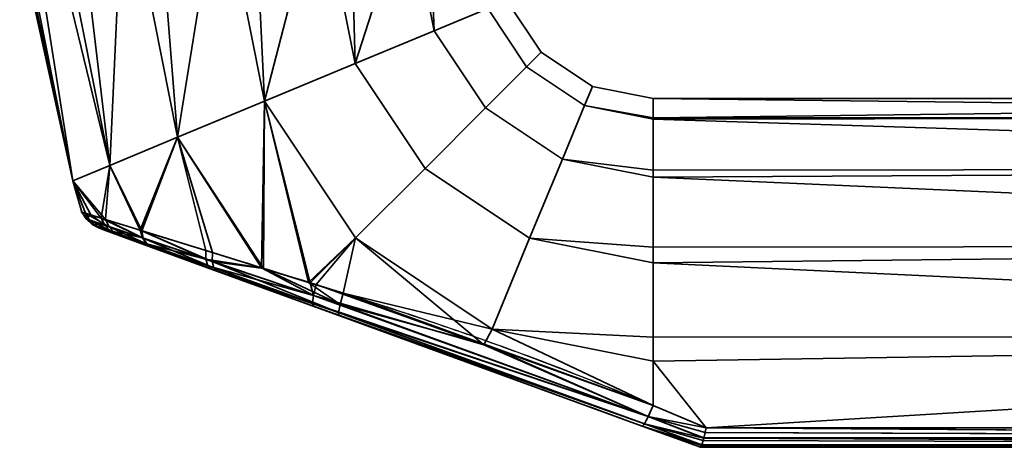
# Model space of a CAD drawing. Header units: millimetres. Extents: x -603 to 3703, y -115 to 249.
# Tile 1049 of 1056: x 2526 to 2588, y -115 to -88. Entities that reach past the tile are written whole.
import ezdxf

# ---------------------------------------------------------------- set-up
doc = ezdxf.new("R2010")
doc.units = ezdxf.units.MM
doc.layers.add('151', color=7, linetype='Continuous', true_color=0xffffff)

# ---------------------------------------------------------------- blocks, each defined once
blk = doc.blocks.new('UG_SURFACE_048')
at = {"layer": '151', "color": 254, "linetype": 'Continuous', "lineweight": 35}
for points in [[(2529.348, -98.182, 1102.881), (2529.348, -98.182, 1109.119), (2526, -83, 1106)], [(2529.348, -98.182, 1109.119), (2526.164, -83, 1107.559), (2526, -83, 1106)], [(2526, -83, 1106), (2526.328, -83, 1102.881), (2529.348, -98.182, 1102.881)], [(2529.348, -98.182, 1109.119), (2526.328, -83, 1109.119), (2526.164, -83, 1107.559)], [(2529.348, -98.182, 1102.881), (2526.328, -83, 1102.881), (2526.958, -83, 1101.465)], [(2528.234, -83, 1113.4), (2526.328, -83, 1109.119), (2529.348, -98.182, 1109.119), (2531.692, -97.211, 1114.817)], [(2526.958, -83, 1101.465), (2528.865, -83, 1097.183), (2531.692, -97.211, 1097.183), (2529.348, -98.182, 1102.881)], [(2531.692, -97.211, 1114.817), (2528.865, -83, 1114.817), (2528.234, -83, 1113.4)], [(2531.692, -97.211, 1097.183), (2528.865, -83, 1097.183), (2530.017, -83, 1096.146)], [(2532.348, -83, 1117.953), (2528.865, -83, 1114.817), (2531.692, -97.211, 1114.817)], [(2530.017, -83, 1096.146), (2533.5, -83, 1093.01), (2535.974, -95.437, 1093.01), (2531.692, -97.211, 1097.183)], [(2531.692, -97.211, 1114.817), (2535.974, -95.437, 1118.99), (2533.5, -83, 1118.99), (2532.348, -83, 1117.953)], [(2535.974, -95.437, 1093.01), (2533.5, -83, 1093.01), (2534.975, -83, 1092.53)], [(2537.957, -83, 1120.439), (2533.5, -83, 1118.99), (2535.974, -95.437, 1118.99)], [(2534.975, -83, 1092.53), (2539.432, -83, 1091.082), (2541.455, -93.167, 1091.082), (2535.974, -95.437, 1093.01)], [(2535.974, -95.437, 1118.99), (2541.455, -93.167, 1120.918), (2539.432, -83, 1120.918), (2537.957, -83, 1120.439)], [(2541.455, -93.167, 1091.082), (2539.432, -83, 1091.082), (2540.974, -83, 1091.244)], [(2544.093, -83, 1120.428), (2539.432, -83, 1120.918), (2541.455, -93.167, 1120.918)], [(2540.974, -83, 1091.244), (2545.635, -83, 1091.734), (2547.185, -90.793, 1091.734), (2541.455, -93.167, 1091.082)], [(2541.455, -93.167, 1120.918), (2547.185, -90.793, 1120.266), (2545.635, -83, 1120.266), (2544.093, -83, 1120.428)], [(2547.185, -90.793, 1091.734), (2545.635, -83, 1091.734), (2546.978, -83, 1092.51)], [(2549.694, -83, 1117.923), (2545.635, -83, 1120.266), (2547.185, -90.793, 1120.266)], [(2546.978, -83, 1092.51), (2551.037, -83, 1094.853), (2552.176, -88.726, 1094.853), (2547.185, -90.793, 1091.734)], [(2547.185, -90.793, 1120.266), (2552.176, -88.726, 1117.147), (2551.037, -83, 1117.147), (2549.694, -83, 1117.923)], [(2552.176, -88.726, 1094.853), (2551.037, -83, 1094.853), (2551.949, -83, 1096.107)], [(2553.792, -83, 1113.356), (2551.037, -83, 1117.147), (2552.176, -88.726, 1117.147), (2555.563, -87.323, 1112.101)], [(2551.949, -83, 1096.107), (2554.703, -83, 1099.899), (2555.563, -87.323, 1099.899), (2552.176, -88.726, 1094.853)], [(2556.761, -86.827, 1106), (2558.929, -90.071, 1106), (2558.012, -90.988, 1099.899), (2555.563, -87.323, 1099.899)], [(2555.563, -87.323, 1112.101), (2558.012, -90.988, 1112.101), (2558.929, -90.071, 1106), (2556.761, -86.827, 1106)], [(2555.563, -87.323, 1099.899), (2558.012, -90.988, 1099.899), (2555.419, -93.58, 1094.853), (2552.176, -88.726, 1094.853)], [(2552.176, -88.726, 1117.147), (2555.419, -93.58, 1117.147), (2558.012, -90.988, 1112.101), (2555.563, -87.323, 1112.101)], [(2552.176, -88.726, 1094.853), (2555.419, -93.58, 1094.853), (2551.6, -97.4, 1091.734), (2547.185, -90.793, 1091.734)], [(2547.185, -90.793, 1120.266), (2551.6, -97.4, 1120.266), (2555.419, -93.58, 1117.147), (2552.176, -88.726, 1117.147)], [(2558.929, -90.071, 1106), (2562.173, -92.239, 1106), (2561.677, -93.437, 1099.899), (2558.012, -90.988, 1099.899)], [(2558.012, -90.988, 1112.101), (2561.677, -93.437, 1112.101), (2562.173, -92.239, 1106), (2558.929, -90.071, 1106)], [(2547.185, -90.793, 1091.734), (2551.6, -97.4, 1091.734), (2547.214, -101.786, 1091.082), (2541.455, -93.167, 1091.082)], [(2541.455, -93.167, 1120.918), (2547.214, -101.786, 1120.918), (2551.6, -97.4, 1120.266), (2547.185, -90.793, 1120.266)], [(2558.012, -90.988, 1099.899), (2561.677, -93.437, 1099.899), (2560.274, -96.824, 1094.853), (2555.419, -93.58, 1094.853)], [(2555.419, -93.58, 1117.147), (2560.274, -96.824, 1117.147), (2561.677, -93.437, 1112.101), (2558.012, -90.988, 1112.101)], [(2561.677, -93.437, 1099.899), (2562.173, -92.239, 1106), (2566, -93, 1106), (2566, -94.218, 1100.27)], [(2566, -94.218, 1111.73), (2566, -93, 1106), (2562.173, -92.239, 1106), (2561.677, -93.437, 1112.101)], [(2541.455, -93.167, 1120.918), (2535.974, -95.437, 1118.99), (2541.408, -103.716, 1118.839)], [(2541.274, -103.671, 1093.138), (2535.974, -95.437, 1093.01), (2541.455, -93.167, 1091.082)], [(2544.349, -104.62, 1092.135), (2541.274, -103.671, 1093.138), (2541.455, -93.167, 1091.082)], [(2541.455, -93.167, 1120.918), (2541.408, -103.716, 1118.839), (2544.24, -104.593, 1119.64)], [(2541.455, -93.167, 1091.082), (2547.214, -101.786, 1091.082), (2544.349, -104.62, 1092.135)], [(2544.24, -104.593, 1119.64), (2547.214, -101.786, 1120.918), (2541.455, -93.167, 1120.918)], [(2664, -94.144, 1100.254), (2566, -94.218, 1100.27), (2566, -93, 1106)], [(2664, -93, 1106), (2566, -93, 1106), (2566, -94.218, 1111.73)], [(2566, -94.218, 1111.73), (2664, -94.144, 1111.746), (2664, -93, 1106)], [(2566, -93, 1106), (2664, -93, 1106), (2664, -94.144, 1100.254)], [(2555.419, -93.58, 1094.853), (2560.274, -96.824, 1094.853), (2558.207, -101.815, 1091.734), (2551.6, -97.4, 1091.734)], [(2551.6, -97.4, 1120.266), (2558.207, -101.815, 1120.266), (2560.274, -96.824, 1117.147), (2555.419, -93.58, 1117.147)], [(2560.274, -96.824, 1094.853), (2561.677, -93.437, 1099.899), (2566, -94.297, 1099.899), (2566, -97.516, 1095.467)], [(2566, -97.516, 1116.533), (2566, -94.297, 1112.101), (2561.677, -93.437, 1112.101), (2560.274, -96.824, 1117.147)], [(2561.677, -93.437, 1112.101), (2566, -94.297, 1112.101), (2566, -94.218, 1111.73)], [(2566, -94.218, 1100.27), (2566, -94.297, 1099.899), (2561.677, -93.437, 1099.899)], [(2566, -94.297, 1099.899), (2664, -94.144, 1100.254), (2664, -97.402, 1095.384)], [(2664, -94.144, 1111.746), (2566, -94.218, 1111.73), (2566, -94.297, 1112.101)], [(2566, -94.297, 1112.101), (2664, -97.402, 1116.615), (2664, -94.144, 1111.746)], [(2566, -94.297, 1099.899), (2566, -94.218, 1100.27), (2664, -94.144, 1100.254)], [(2664, -97.402, 1095.384), (2566, -97.516, 1095.467), (2566, -94.297, 1099.899)], [(2566, -94.297, 1112.101), (2566, -97.516, 1116.533), (2664, -97.402, 1116.615)], [(2535.974, -95.437, 1118.99), (2531.692, -97.211, 1114.817), (2533.717, -101.34, 1114.813)], [(2533.613, -101.308, 1097.278), (2531.692, -97.211, 1097.183), (2535.974, -95.437, 1093.01)], [(2535.974, -95.437, 1093.01), (2537.759, -102.586, 1094.285), (2533.613, -101.308, 1097.278)], [(2533.717, -101.34, 1114.813), (2538.18, -102.716, 1117.926), (2535.974, -95.437, 1118.99)], [(2535.974, -95.437, 1093.01), (2541.274, -103.671, 1093.138), (2537.759, -102.586, 1094.285)], [(2538.18, -102.716, 1117.926), (2541.408, -103.716, 1118.839), (2535.974, -95.437, 1118.99)], [(2558.207, -101.815, 1091.734), (2560.274, -96.824, 1094.853), (2566, -97.963, 1094.853), (2566, -102.376, 1092.305)], [(2566, -102.376, 1119.695), (2566, -97.963, 1117.147), (2560.274, -96.824, 1117.147), (2558.207, -101.815, 1120.266)], [(2560.274, -96.824, 1117.147), (2566, -97.963, 1117.147), (2566, -97.516, 1116.533)], [(2566, -97.516, 1095.467), (2566, -97.963, 1094.853), (2560.274, -96.824, 1094.853)], [(2529.348, -98.182, 1102.881), (2531.692, -97.211, 1097.183), (2531.142, -100.541, 1100.674)], [(2531.424, -100.629, 1111.854), (2531.692, -97.211, 1114.817), (2529.348, -98.182, 1109.119)], [(2531.692, -97.211, 1097.183), (2533.613, -101.308, 1097.278), (2531.142, -100.541, 1100.674)], [(2531.424, -100.629, 1111.854), (2533.675, -101.327, 1114.784), (2531.692, -97.211, 1114.817)], [(2533.675, -101.327, 1114.784), (2533.717, -101.34, 1114.813), (2531.692, -97.211, 1114.817)], [(2551.6, -97.4, 1091.734), (2558.207, -101.815, 1091.734), (2555.833, -107.546, 1091.082), (2547.214, -101.786, 1091.082)], [(2547.214, -101.786, 1120.918), (2555.833, -107.546, 1120.918), (2558.207, -101.815, 1120.266), (2551.6, -97.4, 1120.266)], [(2566, -97.963, 1094.853), (2664, -97.402, 1095.384), (2664, -102.277, 1092.135)], [(2664, -102.277, 1119.865), (2664, -97.402, 1116.615), (2566, -97.963, 1117.147)], [(2664, -97.402, 1116.615), (2566, -97.516, 1116.533), (2566, -97.963, 1117.147)], [(2566, -97.963, 1094.853), (2566, -97.516, 1095.467), (2664, -97.402, 1095.384)], [(2529.348, -98.182, 1109.119), (2529.348, -98.182, 1102.881), (2529.916, -100.158, 1104.843)], [(2529.348, -98.182, 1102.881), (2530.483, -100.335, 1102.914), (2529.916, -100.158, 1104.843)], [(2529.348, -98.182, 1109.119), (2530.15, -100.231, 1108.582), (2531.424, -100.629, 1111.854)], [(2529.916, -100.158, 1104.843), (2530.15, -100.231, 1108.582), (2529.348, -98.182, 1109.119)], [(2531.142, -100.541, 1100.674), (2530.483, -100.335, 1102.914), (2529.348, -98.182, 1102.881)], [(2664, -102.277, 1092.135), (2566, -102.376, 1092.305), (2566, -97.963, 1094.853)], [(2566, -97.963, 1117.147), (2566, -102.376, 1119.695), (2664, -102.277, 1119.865)], [(2530.195, -100.594, 1104.889), (2529.916, -100.158, 1104.843), (2530.483, -100.335, 1102.914)], [(2529.916, -100.158, 1104.843), (2530.195, -100.594, 1104.889), (2530.419, -100.67, 1108.481)], [(2530.419, -100.67, 1108.481), (2530.15, -100.231, 1108.582), (2529.916, -100.158, 1104.843)], [(2530.15, -100.231, 1108.582), (2530.419, -100.67, 1108.481), (2531.643, -101.084, 1111.63)], [(2531.643, -101.084, 1111.63), (2531.424, -100.629, 1111.854), (2530.15, -100.231, 1108.582)], [(2531.372, -100.992, 1100.879), (2530.195, -100.594, 1104.889), (2530.483, -100.335, 1102.914)], [(2530.195, -100.594, 1104.889), (2530.576, -100.943, 1104.941), (2530.791, -101.02, 1108.364)], [(2530.791, -101.02, 1108.364), (2530.419, -100.67, 1108.481), (2530.195, -100.594, 1104.889)], [(2530.576, -100.943, 1104.941), (2530.195, -100.594, 1104.889), (2531.372, -100.992, 1100.879)], [(2530.419, -100.67, 1108.481), (2530.791, -101.02, 1108.364), (2531.97, -101.441, 1111.363)], [(2531.97, -101.441, 1111.363), (2531.643, -101.084, 1111.63), (2530.419, -100.67, 1108.481)], [(2530.483, -100.335, 1102.914), (2531.142, -100.541, 1100.674), (2531.372, -100.992, 1100.879)], [(2531.142, -100.541, 1100.674), (2533.613, -101.308, 1097.278), (2533.75, -101.795, 1097.602)], [(2533.75, -101.795, 1097.602), (2531.372, -100.992, 1100.879), (2531.142, -100.541, 1100.674)], [(2531.424, -100.629, 1111.854), (2531.643, -101.084, 1111.63), (2533.809, -101.815, 1114.458)], [(2533.809, -101.815, 1114.458), (2533.675, -101.327, 1114.784), (2531.424, -100.629, 1111.854)], [(2531.372, -100.992, 1100.879), (2531.709, -101.348, 1101.121), (2530.576, -100.943, 1104.941)], [(2530.791, -101.02, 1108.364), (2530.576, -100.943, 1104.941), (2531.033, -101.181, 1104.998)], [(2531.033, -101.181, 1104.998), (2530.576, -100.943, 1104.941), (2531.709, -101.348, 1101.121)], [(2531.97, -101.441, 1111.363), (2530.791, -101.02, 1108.364), (2531.242, -101.257, 1108.238)], [(2531.033, -101.181, 1104.998), (2531.242, -101.257, 1108.238), (2530.791, -101.02, 1108.364)], [(2531.709, -101.348, 1101.121), (2532.128, -101.58, 1101.384), (2531.033, -101.181, 1104.998)], [(2531.242, -101.257, 1108.238), (2531.033, -101.181, 1104.998), (2532.128, -101.58, 1101.384), (2534.346, -102.387, 1098.441)], [(2531.242, -101.257, 1108.238), (2532.381, -101.672, 1111.074), (2531.97, -101.441, 1111.363)], [(2534.346, -102.387, 1098.441), (2532.381, -101.672, 1111.074), (2531.242, -101.257, 1108.238)], [(2531.709, -101.348, 1101.121), (2531.372, -100.992, 1100.879), (2533.75, -101.795, 1097.602)], [(2531.643, -101.084, 1111.63), (2531.97, -101.441, 1111.363), (2534.059, -102.186, 1114.056)], [(2534.059, -102.186, 1114.056), (2533.809, -101.815, 1114.458), (2531.643, -101.084, 1111.63)], [(2533.75, -101.795, 1097.602), (2534.001, -102.166, 1098.001), (2531.709, -101.348, 1101.121)], [(2532.128, -101.58, 1101.384), (2531.709, -101.348, 1101.121), (2534.001, -102.166, 1098.001)], [(2533.613, -101.308, 1097.278), (2537.759, -102.586, 1094.285), (2537.756, -103.141, 1094.691)], [(2537.756, -103.141, 1094.691), (2533.75, -101.795, 1097.602), (2533.613, -101.308, 1097.278)], [(2533.717, -101.34, 1114.813), (2533.675, -101.327, 1114.784), (2533.809, -101.815, 1114.458)], [(2533.717, -101.34, 1114.813), (2533.809, -101.815, 1114.458), (2538.164, -103.278, 1117.516)], [(2538.164, -103.278, 1117.516), (2538.18, -102.716, 1117.926), (2533.717, -101.34, 1114.813)], [(2534.059, -102.186, 1114.056), (2531.97, -101.441, 1111.363), (2532.381, -101.672, 1111.074)], [(2534.001, -102.166, 1098.001), (2534.346, -102.387, 1098.441), (2532.128, -101.58, 1101.384)], [(2532.381, -101.672, 1111.074), (2534.402, -102.407, 1113.613), (2534.059, -102.186, 1114.056)], [(2534.402, -102.407, 1113.613), (2532.381, -101.672, 1111.074), (2538.101, -103.754, 1095.847)], [(2534.346, -102.387, 1098.441), (2538.101, -103.754, 1095.847), (2532.381, -101.672, 1111.074)], [(2534.001, -102.166, 1098.001), (2533.75, -101.795, 1097.602), (2537.756, -103.141, 1094.691)], [(2533.809, -101.815, 1114.458), (2534.059, -102.186, 1114.056), (2538.27, -103.687, 1116.964)], [(2538.27, -103.687, 1116.964), (2538.164, -103.278, 1117.516), (2533.809, -101.815, 1114.458)], [(2547.214, -101.786, 1120.918), (2544.24, -104.593, 1119.64), (2546.441, -105.275, 1120.263)], [(2544.728, -104.737, 1092.011), (2544.349, -104.62, 1092.135), (2547.214, -101.786, 1091.082)], [(2555.309, -108.529, 1091.83), (2544.728, -104.737, 1092.011), (2547.214, -101.786, 1091.082)], [(2555.833, -107.546, 1120.918), (2547.214, -101.786, 1120.918), (2546.441, -105.275, 1120.263)], [(2547.214, -101.786, 1091.082), (2555.833, -107.546, 1091.082), (2555.309, -108.529, 1091.83)], [(2555.833, -107.546, 1091.082), (2558.207, -101.815, 1091.734), (2566, -103.365, 1091.734), (2566, -108.051, 1091.242)], [(2566, -108.051, 1120.758), (2566, -103.365, 1120.266), (2558.207, -101.815, 1120.266), (2555.833, -107.546, 1120.918)], [(2558.207, -101.815, 1120.266), (2566, -103.365, 1120.266), (2566, -102.376, 1119.695)], [(2566, -102.376, 1092.305), (2566, -103.365, 1091.734), (2558.207, -101.815, 1091.734)], [(2537.756, -103.141, 1094.691), (2537.875, -103.546, 1095.233), (2534.001, -102.166, 1098.001)], [(2534.346, -102.387, 1098.441), (2534.001, -102.166, 1098.001), (2537.875, -103.546, 1095.233)], [(2538.27, -103.687, 1116.964), (2534.059, -102.186, 1114.056), (2534.402, -102.407, 1113.613)], [(2537.875, -103.546, 1095.233), (2538.101, -103.754, 1095.847), (2534.346, -102.387, 1098.441)], [(2534.402, -102.407, 1113.613), (2538.486, -103.894, 1116.336), (2538.27, -103.687, 1116.964)], [(2538.101, -103.754, 1095.847), (2546.166, -106.689, 1118.361), (2538.486, -103.894, 1116.336), (2534.402, -102.407, 1113.613)], [(2537.756, -103.141, 1094.691), (2537.759, -102.586, 1094.285), (2541.274, -103.671, 1093.138)], [(2566, -103.365, 1091.734), (2664, -102.277, 1092.135), (2664, -108.025, 1091)], [(2664, -108.025, 1121), (2664, -102.277, 1119.865), (2566, -103.365, 1120.266)], [(2664, -102.277, 1119.865), (2566, -102.376, 1119.695), (2566, -103.365, 1120.266)], [(2566, -103.365, 1091.734), (2566, -102.376, 1092.305), (2664, -102.277, 1092.135)], [(2541.274, -103.671, 1093.138), (2544.551, -105.419, 1092.427), (2537.756, -103.141, 1094.691)], [(2537.875, -103.546, 1095.233), (2537.756, -103.141, 1094.691), (2544.551, -105.419, 1092.427)], [(2541.408, -103.716, 1118.839), (2538.18, -102.716, 1117.926), (2538.164, -103.278, 1117.516)], [(2544.551, -105.419, 1092.427), (2544.487, -105.9, 1093.085), (2537.875, -103.546, 1095.233)], [(2538.101, -103.754, 1095.847), (2537.875, -103.546, 1095.233), (2544.487, -105.9, 1093.085)], [(2544.487, -105.9, 1093.085), (2544.549, -106.1, 1093.876), (2538.101, -103.754, 1095.847)], [(2538.101, -103.754, 1095.847), (2544.549, -106.1, 1093.876), (2546.166, -106.689, 1118.361)], [(2538.164, -103.278, 1117.516), (2538.27, -103.687, 1116.964), (2546.136, -106.488, 1119.182)], [(2541.408, -103.716, 1118.839), (2538.164, -103.278, 1117.516), (2546.233, -105.986, 1119.856)], [(2546.136, -106.488, 1119.182), (2546.233, -105.986, 1119.856), (2538.164, -103.278, 1117.516)], [(2546.136, -106.488, 1119.182), (2538.27, -103.687, 1116.964), (2538.486, -103.894, 1116.336)], [(2544.551, -105.419, 1092.427), (2541.274, -103.671, 1093.138), (2544.349, -104.62, 1092.135)], [(2546.233, -105.986, 1119.856), (2544.24, -104.593, 1119.64), (2541.408, -103.716, 1118.839)], [(2664, -108.025, 1091), (2566, -108.051, 1091.242), (2566, -103.365, 1091.734)], [(2566, -103.365, 1120.266), (2566, -108.051, 1120.758), (2664, -108.025, 1121)], [(2538.486, -103.894, 1116.336), (2546.166, -106.689, 1118.361), (2546.136, -106.488, 1119.182)], [(2546.233, -105.986, 1119.856), (2546.441, -105.275, 1120.263), (2544.24, -104.593, 1119.64)], [(2544.349, -104.62, 1092.135), (2544.728, -104.737, 1092.011), (2544.551, -105.419, 1092.427)], [(2544.551, -105.419, 1092.427), (2544.728, -104.737, 1092.011), (2555.309, -108.529, 1091.83)], [(2544.487, -105.9, 1093.085), (2544.551, -105.419, 1092.427), (2565.703, -113.056, 1092.051)], [(2555.309, -108.529, 1091.83), (2565.703, -113.056, 1092.051), (2544.551, -105.419, 1092.427)], [(2555.346, -108.501, 1120.304), (2546.441, -105.275, 1120.263), (2546.233, -105.986, 1119.856)], [(2546.441, -105.275, 1120.263), (2555.346, -108.501, 1120.304), (2555.833, -107.546, 1120.918)], [(2565.703, -113.056, 1092.051), (2565.46, -113.517, 1092.73), (2544.487, -105.9, 1093.085)], [(2544.549, -106.1, 1093.876), (2544.487, -105.9, 1093.085), (2565.46, -113.517, 1092.73)], [(2565.46, -113.517, 1092.73), (2565.316, -113.659, 1093.562), (2544.549, -106.1, 1093.876)], [(2544.549, -106.1, 1093.876), (2565.316, -113.659, 1093.562), (2565.316, -113.659, 1118.438), (2546.166, -106.689, 1118.361)], [(2565.703, -113.056, 1119.949), (2546.233, -105.986, 1119.856), (2546.136, -106.488, 1119.182)], [(2555.346, -108.501, 1120.304), (2546.233, -105.986, 1119.856), (2565.703, -113.056, 1119.949)], [(2565.46, -113.517, 1119.27), (2546.136, -106.488, 1119.182), (2546.166, -106.689, 1118.361)], [(2546.136, -106.488, 1119.182), (2565.46, -113.517, 1119.27), (2565.703, -113.056, 1119.949)], [(2546.166, -106.689, 1118.361), (2565.316, -113.659, 1118.438), (2565.46, -113.517, 1119.27)], [(2566, -112.361, 1091.648), (2555.309, -108.529, 1091.83), (2555.833, -107.546, 1091.082)], [(2555.833, -107.546, 1120.918), (2555.346, -108.501, 1120.304), (2566, -112.361, 1120.352)], [(2555.833, -107.546, 1120.918), (2566, -109.568, 1120.918), (2566, -108.051, 1120.758)], [(2566, -112.361, 1120.352), (2566, -109.568, 1120.918), (2555.833, -107.546, 1120.918)], [(2555.833, -107.546, 1091.082), (2566, -109.568, 1091.082), (2566, -112.361, 1091.648)], [(2566, -108.051, 1091.242), (2566, -109.568, 1091.082), (2555.833, -107.546, 1091.082)], [(2664, -108.025, 1121), (2566, -109.568, 1120.918), (2569.353, -113.769, 1119.846)], [(2664, -108.025, 1121), (2566, -108.051, 1120.758), (2566, -109.568, 1120.918)], [(2569.353, -113.769, 1092.154), (2566, -109.568, 1091.082), (2664, -108.025, 1091)], [(2566, -109.568, 1091.082), (2566, -108.051, 1091.242), (2664, -108.025, 1091)], [(2664, -108.025, 1091), (2664, -113.769, 1092.154), (2569.353, -113.769, 1092.154)], [(2569.353, -113.769, 1119.846), (2664, -113.769, 1119.846), (2664, -108.025, 1121)], [(2555.309, -108.529, 1091.83), (2566, -112.361, 1091.648), (2565.703, -113.056, 1092.051)], [(2565.703, -113.056, 1119.949), (2566, -112.361, 1120.352), (2555.346, -108.501, 1120.304)], [(2566, -109.568, 1120.918), (2566, -112.361, 1120.352), (2569.353, -113.769, 1119.846)], [(2569.353, -113.769, 1092.154), (2566, -112.361, 1091.648), (2566, -109.568, 1091.082)], [(2569.353, -113.769, 1119.846), (2566, -112.361, 1120.352), (2565.703, -113.056, 1119.949)], [(2565.703, -113.056, 1092.051), (2566, -112.361, 1091.648), (2569.353, -113.769, 1092.154)], [(2569.206, -114.416, 1119.379), (2565.703, -113.056, 1119.949), (2565.46, -113.517, 1119.27)], [(2565.46, -113.517, 1092.73), (2565.703, -113.056, 1092.051), (2569.206, -114.416, 1092.621)], [(2565.703, -113.056, 1119.949), (2569.35, -113.783, 1119.84), (2569.353, -113.769, 1119.846)], [(2565.703, -113.056, 1119.949), (2569.21, -114.399, 1119.393), (2569.289, -114.067, 1119.691)], [(2569.289, -114.067, 1119.691), (2569.35, -113.783, 1119.84), (2565.703, -113.056, 1119.949)], [(2565.703, -113.056, 1119.949), (2569.206, -114.416, 1119.379), (2569.21, -114.399, 1119.393)], [(2565.703, -113.056, 1092.051), (2569.35, -113.783, 1092.16), (2569.289, -114.067, 1092.308)], [(2569.353, -113.769, 1092.154), (2569.35, -113.783, 1092.16), (2565.703, -113.056, 1092.051)], [(2569.289, -114.067, 1092.308), (2569.21, -114.399, 1092.607), (2565.703, -113.056, 1092.051)], [(2569.21, -114.399, 1092.607), (2569.206, -114.416, 1092.621), (2565.703, -113.056, 1092.051)], [(2569.081, -114.853, 1118.723), (2565.46, -113.517, 1119.27), (2565.316, -113.659, 1118.438)], [(2565.316, -113.659, 1093.562), (2565.46, -113.517, 1092.73), (2569.081, -114.853, 1093.277)], [(2565.316, -113.659, 1093.562), (2569, -115, 1094.051), (2569, -115, 1117.949), (2565.316, -113.659, 1118.438)], [(2565.316, -113.659, 1118.438), (2569.07, -114.888, 1118.66), (2569.081, -114.853, 1118.723)], [(2565.316, -113.659, 1118.438), (2569.002, -115, 1118), (2569.07, -114.888, 1118.66)], [(2565.316, -113.659, 1118.438), (2569, -115, 1117.949), (2569.002, -115, 1118)], [(2569.081, -114.853, 1093.277), (2569.07, -114.888, 1093.34), (2565.316, -113.659, 1093.562)], [(2569.07, -114.888, 1093.34), (2569.002, -115, 1094), (2565.316, -113.659, 1093.562)], [(2569.002, -115, 1094), (2569, -115, 1094.051), (2565.316, -113.659, 1093.562)], [(2565.46, -113.517, 1119.27), (2569.17, -114.566, 1119.244), (2569.206, -114.416, 1119.379)], [(2565.46, -113.517, 1119.27), (2569.087, -114.835, 1118.757), (2569.17, -114.566, 1119.244)], [(2565.46, -113.517, 1119.27), (2569.081, -114.853, 1118.723), (2569.087, -114.835, 1118.757)], [(2569.206, -114.416, 1092.621), (2569.17, -114.566, 1092.757), (2565.46, -113.517, 1092.73)], [(2569.17, -114.566, 1092.757), (2569.087, -114.835, 1093.243), (2565.46, -113.517, 1092.73)], [(2569.087, -114.835, 1093.243), (2569.081, -114.853, 1093.277), (2565.46, -113.517, 1092.73)], [(2664, -114.415, 1119.411), (2569.35, -113.783, 1119.84), (2569.289, -114.067, 1119.691)], [(2569.289, -114.067, 1092.308), (2569.35, -113.783, 1092.16), (2664, -114.41, 1092.581)], [(2569.353, -113.769, 1119.846), (2569.35, -113.783, 1119.84), (2664, -114.415, 1119.411)], [(2664, -114.41, 1092.581), (2569.35, -113.783, 1092.16), (2569.353, -113.769, 1092.154)], [(2664, -114.415, 1119.411), (2664, -114.41, 1119.419), (2569.353, -113.769, 1119.846)], [(2664, -114.41, 1119.419), (2664, -113.769, 1119.846), (2569.353, -113.769, 1119.846)], [(2569.353, -113.769, 1092.154), (2664, -113.769, 1092.154), (2664, -114.41, 1092.581)], [(2664, -114.847, 1118.764), (2569.206, -114.416, 1119.379), (2569.17, -114.566, 1119.244)], [(2569.17, -114.566, 1092.757), (2569.206, -114.416, 1092.621), (2664, -114.846, 1093.232)], [(2569.21, -114.399, 1119.393), (2569.206, -114.416, 1119.379), (2664, -114.847, 1118.764)], [(2664, -114.846, 1093.232), (2569.206, -114.416, 1092.621), (2569.21, -114.399, 1092.607)], [(2569.289, -114.067, 1119.691), (2569.21, -114.399, 1119.393), (2664, -114.415, 1119.411)], [(2664, -114.41, 1092.581), (2569.21, -114.399, 1092.607), (2569.289, -114.067, 1092.308)], [(2664, -114.847, 1118.764), (2664, -114.846, 1118.768), (2569.21, -114.399, 1119.393)], [(2664, -114.846, 1118.768), (2664, -114.415, 1119.411), (2569.21, -114.399, 1119.393)], [(2569.21, -114.399, 1092.607), (2664, -114.415, 1092.589), (2664, -114.846, 1093.232)], [(2664, -114.41, 1092.581), (2664, -114.415, 1092.589), (2569.21, -114.399, 1092.607)], [(2664, -115, 1094), (2664, -115, 1118), (2569, -115, 1117.949), (2569, -115, 1094.051)], [(2664, -115, 1118), (2569.002, -115, 1118), (2569, -115, 1117.949)], [(2569, -115, 1094.051), (2569.002, -115, 1094), (2664, -115, 1094)], [(2569.07, -114.888, 1118.66), (2569.002, -115, 1118), (2664, -115, 1118)], [(2664, -115, 1094), (2569.002, -115, 1094), (2569.07, -114.888, 1093.34)], [(2664, -115, 1118), (2569.081, -114.853, 1118.723), (2569.07, -114.888, 1118.66)], [(2569.07, -114.888, 1093.34), (2569.081, -114.853, 1093.277), (2664, -115, 1094)], [(2569.087, -114.835, 1118.757), (2569.081, -114.853, 1118.723), (2664, -115, 1118)], [(2664, -115, 1094), (2569.081, -114.853, 1093.277), (2569.087, -114.835, 1093.243)], [(2569.17, -114.566, 1119.244), (2569.087, -114.835, 1118.757), (2664, -114.847, 1118.764)], [(2664, -114.846, 1093.232), (2569.087, -114.835, 1093.243), (2569.17, -114.566, 1092.757)], [(2664, -115, 1118), (2664, -114.847, 1118.764), (2569.087, -114.835, 1118.757)], [(2664, -114.846, 1093.232), (2664, -114.847, 1093.236), (2569.087, -114.835, 1093.243)], [(2569.087, -114.835, 1093.243), (2664, -114.847, 1093.236), (2664, -115, 1094)]]:
    blk.add_3dface(points, dxfattribs=at)

msp = doc.modelspace()

# ---------------------------------------------------------------- linework, layer by layer
at = {"layer": '151', "color": 251, "linetype": 'Continuous', "lineweight": -3, "true_color": 0x636466}
for p, q in [((2569.353, -113.769, 1119.846), (2664, -113.769, 1119.846)), ((2664, -113.769, 1092.154), (2569.353, -113.769, 1092.154)), ((2569, -115, 1094.051), (2569, -115, 1117.949)), ((2664, -115, 1118), (2569.002, -115, 1118)), ((2569.002, -115, 1094), (2664, -115, 1094))]:
    msp.add_line(p, q, dxfattribs=at)
at = {"layer": '151', "color": 251, "linetype": 'Continuous', "lineweight": -3, "true_color": 0x636466, "extrusion": (1, 0, 0)}
msp.add_arc((-108, 1106, 2566), 15, 253.09721, 106.90279, dxfattribs=at)
at = {"layer": '151', "color": 251, "linetype": 'Continuous', "lineweight": -3, "true_color": 0x636466, "extrusion": (0.934658, -0.340188, -0.103375)}
msp.add_arc((772.585, 1365.662, 2320.74), 2, 105.85564, 180, dxfattribs=at)
at = {"layer": '151', "color": 251, "linetype": 'Continuous', "lineweight": -3, "true_color": 0x636466, "extrusion": (0.934658, -0.340188, 0.103375)}
msp.add_arc((772.585, 834.488, 2549.406), 2, 180, 254.14436, dxfattribs=at)
at = {"layer": '151', "color": 251, "linetype": 'Continuous', "lineweight": -3, "true_color": 0x636466, "extrusion": (0.387206, 0.921993, 0)}
for start_param, end_param in [(5.007398, 5.10718), (1.176005, 1.275787)]:
    msp.add_ellipse((2555.615, -108, 1106), major_axis=(35.717, -15), ratio=0.387206, start_param=start_param, end_param=end_param, dxfattribs=at)
at = {"layer": '151', "color": 251, "linetype": 'Continuous', "lineweight": -3, "true_color": 0x636466, "extrusion": (-0.34202, -0.939693, 0)}
for start_param, end_param in [(1.165933, 1.275787), (5.007398, 5.117253)]:
    msp.add_ellipse((2554.931, -109.879, 1106), major_axis=(35.717, -13), ratio=0.34202, start_param=start_param, end_param=end_param, dxfattribs=at)
at = {"layer": '151', "color": 251, "linetype": 'Continuous', "lineweight": -3, "true_color": 0x636466}
for points, knots in [([(2566, -112.361, 1091.648), (2564.254, -111.642, 1091.43), (2562.499, -110.935, 1091.318), (2558.97, -109.564, 1091.192), (2557.195, -108.901, 1091.176), (2551.837, -106.991, 1091.226), (2548.223, -105.827, 1091.358), (2542.862, -104.155, 1092.359), (2541.114, -103.617, 1092.83), (2537.745, -102.582, 1094.203), (2536.124, -102.084, 1095.114), (2533.992, -101.426, 1096.873), (2533.322, -101.218, 1097.534), (2532.138, -100.851, 1098.968), (2531.62, -100.69, 1099.744), (2530.753, -100.419, 1101.43), (2530.42, -100.316, 1102.311), (2529.971, -100.175, 1104.138), (2529.854, -100.139, 1105.1), (2529.866, -100.142, 1107.944), (2530.356, -100.296, 1109.833), (2532.113, -100.843, 1113.181), (2533.365, -101.232, 1114.627), (2536.223, -102.114, 1116.949), (2537.847, -102.613, 1117.848), (2541.224, -103.651, 1119.205), (2542.969, -104.188, 1119.666), (2546.523, -105.297, 1120.319), (2548.329, -105.87, 1120.509), (2551.907, -107.044, 1120.744), (2553.689, -107.651, 1120.792), (2557.235, -108.916, 1120.824), (2558.999, -109.574, 1120.808), (2562.509, -110.939, 1120.681), (2564.257, -111.644, 1120.57), (2566, -112.361, 1120.352)], [0, 0, 0, 0, 0.0625, 0.0625, 0.125, 0.125, 0.25, 0.25, 0.3125, 0.3125, 0.375, 0.375, 0.40625, 0.40625, 0.4375, 0.4375, 0.46875, 0.46875, 0.5, 0.5, 0.5625, 0.5625, 0.625, 0.625, 0.6875, 0.6875, 0.75, 0.75, 0.8125, 0.8125, 0.875, 0.875, 0.9375, 0.9375, 1, 1, 1, 1]), ([(2565.316, -113.659, 1118.438), (2561.98, -112.445, 1118.807), (2558.646, -111.231, 1118.853), (2551.977, -108.804, 1118.82), (2548.629, -107.585, 1118.735), (2543.654, -105.775, 1118), (2542.021, -105.18, 1117.648), (2538.841, -104.023, 1116.57), (2537.283, -103.456, 1115.833), (2534.508, -102.446, 1113.855), (2533.264, -101.993, 1112.592), (2531.478, -101.343, 1109.522), (2530.976, -101.16, 1107.753), (2530.984, -101.163, 1105.077), (2531.114, -101.211, 1104.174), (2531.595, -101.386, 1102.478), (2531.951, -101.515, 1101.658), (2533.29, -102.003, 1099.38), (2534.534, -102.456, 1098.12), (2537.315, -103.467, 1096.149), (2538.874, -104.035, 1095.416), (2542.055, -105.193, 1094.344), (2543.703, -105.793, 1093.991), (2548.682, -107.605, 1093.261), (2552.007, -108.815, 1093.18), (2558.659, -111.236, 1093.147), (2561.985, -112.447, 1093.193), (2565.316, -113.659, 1093.562)], [0, 0, 0, 0, 0.125, 0.125, 0.25, 0.25, 0.3125, 0.3125, 0.375, 0.375, 0.4375, 0.4375, 0.5, 0.5, 0.53125, 0.53125, 0.5625, 0.5625, 0.625, 0.625, 0.6875, 0.6875, 0.75, 0.75, 0.875, 0.875, 1, 1, 1, 1])]:
    msp.add_open_spline(points, degree=3, knots=knots, dxfattribs=at)
for points in [[(2569.002, -115, 1094), (2569.061, -115, 1093.202), (2569.206, -114.484, 1092.452), (2569.353, -113.769, 1092.154)], [(2569.353, -113.769, 1119.846), (2569.206, -114.484, 1119.548), (2569.061, -115, 1118.798), (2569.002, -115, 1118)], [(2569, -115, 1094.051), (2569, -115, 1094.034), (2569.001, -115, 1094.017), (2569.002, -115, 1094)], [(2569.002, -115, 1118), (2569.001, -115, 1117.983), (2569, -115, 1117.966), (2569, -115, 1117.949)]]:
    msp.add_open_spline(points, degree=3, dxfattribs=at)

# ---------------------------------------------------------------- block references
msp.add_blockref('UG_SURFACE_048', (0, 0), dxfattribs=at)

doc.saveas('drawing.dxf')
